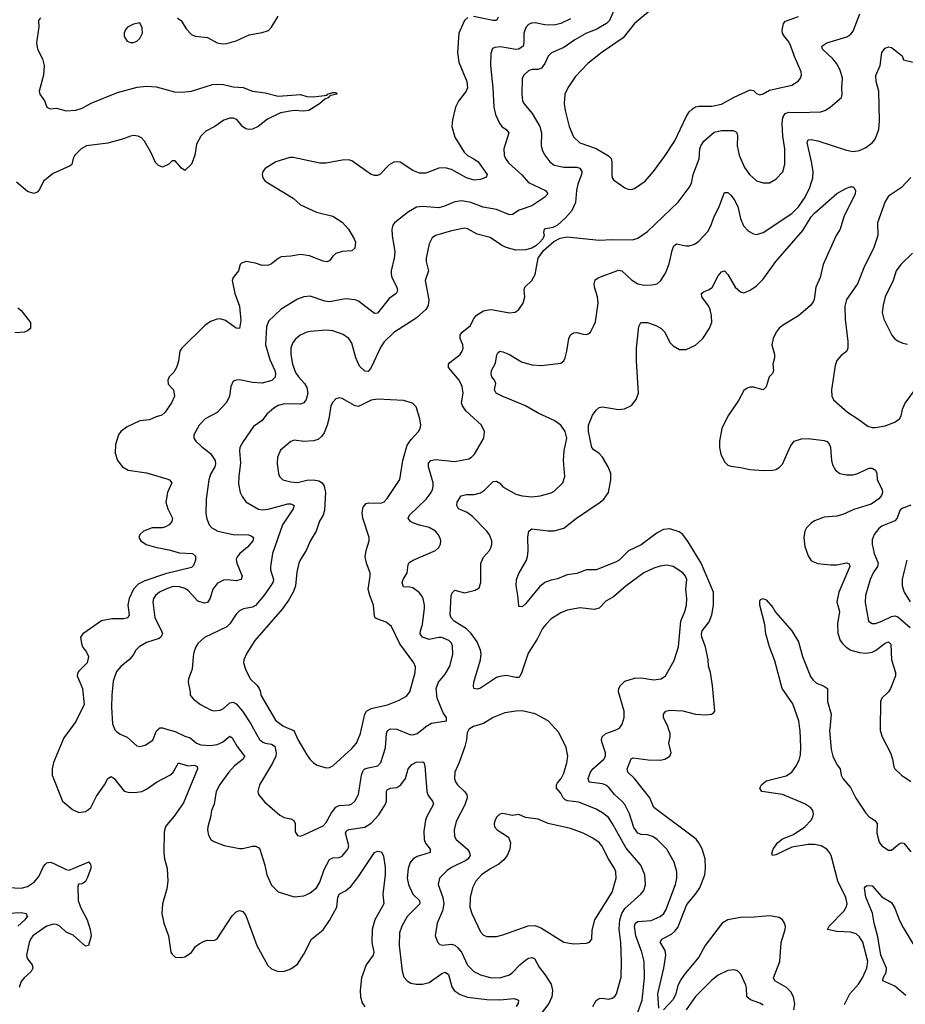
# Model space of a CAD drawing. Header units: inches. Extents: x 1682530 to 1839546, y 640742 to 791647.
# Tile 704 of 923: x 1819841 to 1825356, y 688284 to 694414. Entities that reach past the tile are written whole.
import ezdxf

# ---------------------------------------------------------------- set-up
doc = ezdxf.new("R2010")
doc.units = ezdxf.units.IN
doc.header["$MEASUREMENT"] = 0
for name, color, linetype in [('B8618', 7, 'Continuous'), ('B8619', 7, 'Continuous'), ('B8628', 7, 'Continuous'), ('B8629', 7, 'Continuous')]:
    doc.layers.add(name, color=color, linetype=linetype)

msp = doc.modelspace()

# ---------------------------------------------------------------- linework, layer by layer
at = {"layer": 'B8618', "color": 5}
for points, elevation in [([(1819506.6, 690000), (1819493.6, 689930), (1819457.7, 689822.3), (1819452.4, 689750), (1819430, 689700.5), (1819422.3, 689670), (1819415, 689570), (1819417.4, 689530), (1819443.6, 689410), (1819445.5, 689350), (1819451.7, 689330), (1819507, 689250), (1819593.4, 689170), (1819636.4, 689090), (1819686, 689050), (1819740, 689020), (1819771.1, 689011.1), (1819850, 689007.2), (1819890, 689017.5), (1819933.2, 689046.8), (1819960, 689080), (1819990, 689143), (1820000, 689154.5)], 480), ([(1819770, 688851.9), (1819850, 688855.3), (1819882, 688850), (1819887, 688830), (1819873.8, 688810), (1819828.5, 688771.5)], 460), ([(1820000, 688764.1), (1819922.3, 688710), (1819908, 688690), (1819900.8, 688670), (1819883.5, 688590), (1819888.6, 688570), (1819919.4, 688530), (1819922.3, 688510), (1819911.8, 688488.2), (1819869.4, 688450), (1819850, 688425.4), (1819837, 688390)], 480)]:
    msp.add_lwpolyline(points, dxfattribs=dict(at, elevation=elevation))
at = {"layer": 'B8619', "color": 5, "elevation": 480}
for points in [[(1819970, 694425.2), (1819957.3, 694410), (1819959.6, 694370), (1819945, 694270), (1819951.1, 694230), (1819983.5, 694170), (1819993.1, 694130), (1819989.4, 694070), (1819961.5, 693970), (1819967, 693950), (1819996.2, 693910), (1820000, 693899.1)], [(1820000, 693417.5), (1819990.3, 693410), (1819963.4, 693356.6), (1819950, 693339.7), (1819930, 693332.6), (1819890, 693345.1), (1819822.2, 693402.2)], [(1819830, 692620.5), (1819850, 692604.9), (1819908, 692530), (1819907.9, 692492.1), (1819890, 692477), (1819871.3, 692470), (1819810, 692464.1)]]:
    msp.add_lwpolyline(points, dxfattribs=at)
at = {"layer": 'B8628', "color": 5}
for points, elevation in [([(1820156.5, 690000), (1820115.8, 689944.2), (1820051.6, 689790), (1820042.3, 689750), (1820043.7, 689710), (1820108.2, 689550), (1820170, 689498), (1820210, 689479.3), (1820250, 689485.7), (1820270, 689496.4), (1820283.6, 689510), (1820319.5, 689580.5), (1820368.8, 689650), (1820389.8, 689690), (1820410, 689702.3), (1820430, 689690.3), (1820491.1, 689611.1), (1820522.2, 689602.2), (1820570, 689604.3), (1820600.9, 689610), (1820630, 689622.9), (1820693.3, 689666.7), (1820776.9, 689710), (1820794.3, 689725.7), (1820830, 689787), (1820888.3, 689768.3), (1820930, 689772.3), (1820945.7, 689765.7), (1820949, 689750), (1820860.9, 689539.1), (1820803.7, 689456.3), (1820757.3, 689402.7), (1820749.2, 689390), (1820741.2, 689358.8), (1820738.2, 689230), (1820743.2, 689190), (1820758.6, 689130), (1820763.5, 689050), (1820757.1, 689002.9), (1820730.5, 688910), (1820726, 688850), (1820737.6, 688790), (1820768.2, 688710), (1820783, 688610), (1820790, 688596), (1820810, 688578.8), (1820850, 688576.3), (1820870, 688580.7), (1820910, 688607.3), (1820936.6, 688643.4), (1820958.3, 688661.7), (1820990, 688678), (1821010, 688683), (1821050, 688682.4), (1821070, 688693), (1821164.1, 688835.9), (1821190, 688859.5), (1821210, 688867.4), (1821230, 688861.7), (1821250, 688837.1), (1821318, 688650), (1821385.5, 688525.5), (1821410, 688504.9), (1821450, 688488), (1821490, 688490.5), (1821530, 688504.4), (1821570, 688533.4), (1821610, 688596.3), (1821659.1, 688690), (1821730, 688748.9), (1821770, 688806.7), (1821815.9, 688890), (1821822.9, 688950), (1821830.7, 688969.3), (1821870, 688990.2), (1821902, 689018), (1821945.9, 689074.1), (1822050, 689228.5), (1822070, 689237.6), (1822093.4, 689233.4), (1822106.3, 689206.3), (1822116.8, 689136.8), (1822116.8, 689090), (1822103.2, 688970), (1822108.9, 688910), (1822053.4, 688810), (1822035, 688750), (1822033.2, 688670), (1822045.6, 688610), (1822041.8, 688590), (1821997.6, 688530), (1821970.2, 688450), (1821961.2, 688370), (1821963.6, 688330), (1821973.6, 688293.6), (1821990, 688268.4)], 520), ([(1820431.2, 690000), (1820433.7, 689993.7), (1820443.1, 689983.1), (1820466.6, 689966.6), (1820510, 689948.5), (1820570, 689894.4), (1820590, 689888.9), (1820622.2, 689897.8), (1820670, 689928.2), (1820693, 689987), (1820707.9, 690000)], 540), ([(1820749.9, 690000), (1820810, 689983), (1820870, 689952.9), (1820903, 689943), (1820941.7, 689910), (1820970, 689900.5), (1821030, 689896.6), (1821070, 689901), (1821103.7, 689916.3), (1821150, 689953.1), (1821163.4, 689943.4), (1821195.3, 689890), (1821240.2, 689830), (1821232.4, 689810), (1821179.1, 689770), (1821143.9, 689730), (1821087.4, 689652.6), (1821063.6, 689610), (1821052.6, 689530), (1821036.1, 689490), (1821030.2, 689449.8), (1821011.8, 689390), (1821010.4, 689370), (1821016.4, 689336.4), (1821030.4, 689310.4), (1821050, 689297.3), (1821113.8, 689273.8), (1821210, 689254.4), (1821230, 689254), (1821290, 689268.9), (1821310, 689268.7), (1821330, 689259.3), (1821337, 689250), (1821367, 689150), (1821379.5, 689090), (1821410, 689025.5), (1821450, 688984.4), (1821550, 688954), (1821610, 688960.3), (1821630, 688967.2), (1821650, 688977.4), (1821688.2, 689010), (1821710, 689043.8), (1821736.2, 689123.8), (1821770, 689184.9), (1821790, 689196.5), (1821830, 689197.6), (1821850, 689206.7), (1821883.5, 689250), (1821891.1, 689270), (1821869, 689350), (1821875.8, 689364.2), (1821890, 689372.9), (1821990, 689388), (1822030, 689412.5), (1822077, 689463), (1822119.1, 689530), (1822125.4, 689550), (1822126, 689610), (1822130, 689619.3), (1822150, 689629.1), (1822190, 689633.8), (1822214, 689650), (1822243.5, 689690), (1822260.4, 689750), (1822282.2, 689777.8), (1822310, 689792.6), (1822350, 689794.9), (1822358, 689790), (1822363.6, 689770), (1822377, 689610), (1822385, 689585), (1822411.7, 689550), (1822418, 689530), (1822374.5, 689450), (1822367.3, 689430), (1822357.3, 689362.7), (1822358.8, 689310), (1822367.7, 689287.7), (1822396.9, 689250), (1822398, 689230), (1822316.4, 689203.6), (1822291.5, 689190), (1822272.5, 689167.5), (1822259.4, 689130), (1822254.5, 689070), (1822261.2, 689030), (1822289.2, 688970), (1822330.2, 688930), (1822333.6, 688910), (1822254.3, 688830), (1822219.7, 688770), (1822206.2, 688730), (1822204.5, 688650), (1822222.6, 688490), (1822232.9, 688452.9), (1822253, 688430), (1822276.9, 688416.9), (1822310, 688410.2), (1822350, 688410.2), (1822390, 688420.2), (1822470, 688476.5), (1822490, 688483.9), (1822511.8, 688470), (1822532.8, 688392.8), (1822546.2, 688370), (1822584.4, 688344.4), (1822630, 688328.5), (1822750, 688313.8), (1822830, 688312.3), (1822919.8, 688319.8), (1822946, 688310), (1822944.6, 688290), (1822932.8, 688270)], 540), ([(1821296.4, 690000), (1821333.9, 689933.9), (1821355.6, 689915.6), (1821370, 689909.4), (1821410, 689904.8), (1821430.6, 689890.6), (1821438.7, 689850), (1821435.5, 689830), (1821414.2, 689785.8), (1821333.4, 689650), (1821324.4, 689610), (1821328.2, 689590), (1821365.1, 689545.1), (1821461.6, 689461.6), (1821487, 689447), (1821530, 689438.3), (1821548.9, 689428.9), (1821557.4, 689410), (1821557.4, 689357.4), (1821570, 689335.5), (1821590, 689332), (1821610, 689338.9), (1821730, 689394.7), (1821750, 689415.3), (1821782.8, 689477.2), (1821810, 689510.9), (1821830, 689521.3), (1821894.4, 689525.6), (1821910, 689531.7), (1821928.3, 689550), (1821949.8, 689590), (1821968.7, 689710), (1821980.8, 689739.2), (1821989.9, 689750.1), (1822010, 689757.2), (1822070.6, 689769.4), (1822089.8, 689790.2), (1822118.3, 689881.7), (1822125, 689970), (1822131.2, 689990), (1822150, 689999.4), (1822190, 689996.8), (1822270, 689963.7), (1822290, 689961.3), (1822316.4, 689970), (1822352.9, 690000)], 560), ([(1821521.3, 690000), (1821548.2, 689988.2), (1821573.5, 689933.5), (1821630, 689837.3), (1821649, 689809), (1821670, 689788), (1821693.8, 689773.8), (1821750, 689757.1), (1821770, 689759.3), (1821790, 689768.2), (1821910, 689877.4), (1821937.7, 689910), (1821963.8, 689970), (1821970.3, 690000)], 580), ([(1822641.1, 690000), (1822640.4, 689999.6), (1822626.4, 689973.6), (1822623.7, 689930), (1822613.7, 689890), (1822577.6, 689790), (1822550.2, 689730), (1822548, 689690), (1822554, 689670), (1822567.6, 689650), (1822611.6, 689610), (1822624.7, 689590), (1822627.5, 689570), (1822613.8, 689526.2), (1822558, 689422), (1822546.2, 689370), (1822548, 689330), (1822558.3, 689310), (1822629.3, 689250), (1822642.6, 689230), (1822646.2, 689210), (1822634.4, 689190), (1822620, 689180), (1822530, 689136.8), (1822502, 689118), (1822455.8, 689070), (1822447.3, 689030), (1822475, 688950), (1822481.9, 688910), (1822473.6, 688866.4), (1822440.2, 688790), (1822428.9, 688710), (1822443.7, 688670), (1822457.3, 688657.3), (1822471.6, 688651.6), (1822530, 688658.3), (1822550, 688651.6), (1822570, 688636.3), (1822591.7, 688610), (1822630, 688529), (1822668.7, 688488.7), (1822710, 688466.9), (1822769.7, 688450.3), (1822830, 688449.2), (1822890, 688468.3), (1822910, 688482), (1822954.6, 688530), (1822990, 688559.8), (1823010, 688571.7), (1823030, 688576), (1823046, 688570), (1823075, 688515), (1823110.7, 688470.7), (1823150.2, 688410), (1823158.5, 688370), (1823154.7, 688330), (1823136.5, 688290), (1823081.3, 688218.7)], 560), ([(1823409.8, 688270), (1823430, 688307.4), (1823450, 688321.1), (1823470, 688323.5), (1823510, 688317.3), (1823530, 688321.7), (1823546.4, 688333.6), (1823557.4, 688350), (1823586.6, 688453.4), (1823589, 688550), (1823584.2, 688670), (1823572.9, 688752.9), (1823578.9, 688810), (1823591.3, 688848.7), (1823610, 688880.7), (1823708.3, 688970), (1823727.1, 688992.9), (1823738.7, 689030), (1823733.1, 689090), (1823708.9, 689150), (1823617.2, 689257.2), (1823530, 689412.4), (1823506.5, 689446.5), (1823470, 689476.8), (1823430, 689500.3), (1823322.9, 689542.9), (1823251.6, 689551.6), (1823237.6, 689557.6), (1823224.1, 689570), (1823210, 689599.6), (1823184.4, 689630), (1823183.9, 689650), (1823190, 689663), (1823212.6, 689690), (1823230, 689722.8), (1823248.1, 689788.1), (1823253.5, 689830), (1823243.3, 689883.3), (1823197.5, 689977.5), (1823177.4, 690000)], 560), ([(1823690, 688236), (1823717.9, 688310), (1823731.1, 688450), (1823729.9, 688549.9), (1823714.5, 688610), (1823678.2, 688710), (1823668.4, 688771.6), (1823675, 688790), (1823690, 688800.1), (1823773, 688807), (1823829.9, 688830.1), (1823851.2, 688848.8), (1823863.4, 688870), (1823925.3, 689030), (1823933, 689070), (1823932.9, 689110), (1823917.3, 689170), (1823870.8, 689250.8), (1823809.9, 689309.9), (1823781.7, 689330), (1823750, 689340.5), (1823710, 689342), (1823689.8, 689350), (1823665.2, 689385.2), (1823638.6, 689470), (1823608.1, 689528.1), (1823589.8, 689550), (1823543.9, 689590), (1823512.2, 689632.2), (1823490, 689649.1), (1823470, 689656.9), (1823387.1, 689667.1), (1823379.8, 689690), (1823395.6, 689730), (1823410, 689750.2), (1823478.7, 689810), (1823488.8, 689830), (1823488, 689850), (1823467.4, 689912.6), (1823464.5, 689930), (1823468.5, 689950), (1823491.2, 689970), (1823549.8, 689990.2), (1823567.5, 690000)], 540), ([(1823820.2, 688260.2), (1823814, 688350), (1823852.5, 688510), (1823863.4, 688590), (1823859.4, 688619.4), (1823829.1, 688670.9), (1823839.7, 688690), (1823899.8, 688720.2), (1823921.3, 688738.7), (1823938.4, 688761.6), (1823995.2, 688904.8), (1824049.1, 688970), (1824075.2, 689010), (1824108.2, 689090), (1824111.7, 689131.7), (1824108.7, 689190), (1824090, 689252), (1824070.9, 689290), (1824053.3, 689313.3), (1823789.8, 689509.8), (1823764.4, 689570), (1823668.6, 689690), (1823628.4, 689730), (1823623.1, 689750), (1823647.8, 689812.2), (1823661.4, 689818.6), (1823754.2, 689805.8), (1823830, 689803.5), (1823858, 689810), (1823889.6, 689830), (1823896.9, 689850), (1823883.8, 689910), (1823892, 689950), (1823890.8, 689970), (1823881.9, 690000)], 520), ([(1824976, 688284), (1825010.4, 688350), (1825064.4, 688410), (1825090, 688448.7), (1825117, 688510), (1825121.7, 688550), (1825091.2, 688671.2), (1825070, 688705.3), (1825050, 688722.2), (1825014, 688734), (1824930, 688737.1), (1824871.6, 688750), (1824880.8, 688770), (1824974.2, 688865.8), (1824988.3, 688890), (1824993.6, 688910), (1824985.2, 688950), (1824935.6, 689050), (1824893.2, 689210), (1824883.8, 689230), (1824866.9, 689250), (1824831, 689271), (1824790, 689278.3), (1824750, 689279.2), (1824650, 689261.9), (1824550, 689215.1), (1824529.3, 689210), (1824525.4, 689225.4), (1824532, 689250), (1824560.6, 689290), (1824590, 689313.8), (1824658.6, 689341.4), (1824730.6, 689389.4), (1824769.9, 689430), (1824780.5, 689450), (1824783.4, 689470), (1824779.2, 689490), (1824767.5, 689507.5), (1824730, 689533.5), (1824590, 689591.3), (1824462.7, 689610), (1824449.4, 689630), (1824459.3, 689650), (1824490, 689676.4), (1824613.1, 689706.9), (1824649.5, 689730), (1824674.6, 689765.4), (1824694.9, 689805.1), (1824702.3, 689837.7), (1824705.3, 689885.3), (1824699.9, 689990), (1824698.5, 690000)], 480), ([(1824884.6, 690000), (1824883.6, 689990), (1824894.5, 689870), (1824905.1, 689830), (1824930, 689778.2), (1824950.2, 689750), (1824955.3, 689710), (1824967.1, 689690), (1825015, 689635), (1825048.2, 689568.2), (1825110, 689473.4), (1825131.1, 689451.1), (1825163.6, 689430), (1825180.2, 689410), (1825178.2, 689350), (1825193.4, 689293.4), (1825208.7, 689270), (1825250, 689243.7), (1825270, 689243.7), (1825317.2, 689282.8), (1825330, 689289.2), (1825346.7, 689286.7), (1825390, 689234.6)], 480), ([(1825198.8, 690000), (1825198.6, 689990), (1825211.3, 689950), (1825263.7, 689850), (1825276.5, 689810), (1825283.6, 689763.6), (1825290.3, 689750), (1825331.7, 689710), (1825390, 689671.9)], 520), ([(1820000, 689154.5), (1820010, 689166), (1820030, 689168.7), (1820050, 689163.1), (1820130, 689124.6), (1820150, 689119.5), (1820266.6, 689170), (1820270, 689171), (1820279.8, 689159.8), (1820284.4, 689150), (1820284.5, 689130), (1820262.2, 689070), (1820250, 689048.3), (1820230, 689035.1), (1820207.8, 689032.2), (1820203.2, 689016.8), (1820205.3, 688930), (1820220.4, 688890), (1820261.5, 688810), (1820280.8, 688750), (1820285.3, 688710), (1820270.3, 688649.7), (1820250, 688646.6), (1820174.2, 688714.2), (1820130, 688732.5), (1820091.2, 688771.2), (1820070, 688781.9), (1820050, 688783.6), (1820010, 688771.1), (1820000, 688764.1)], 480), ([(1825358.7, 688338.7), (1825290, 688397.1), (1825215.1, 688430), (1825218.7, 688450), (1825237.3, 688482.7), (1825238.8, 688510), (1825203.1, 688590), (1825185.1, 688705.1), (1825161.2, 688790), (1825151.9, 688851.9), (1825109.6, 688950.4), (1825102, 689010), (1825104.7, 689015.3), (1825115.3, 689024.7), (1825150, 689021), (1825210, 688952.7), (1825270, 688918.8), (1825290, 688882.8), (1825318, 688810), (1825342.4, 688762.4), (1825459.4, 688570)], 460), ([(1824661.4, 688250), (1824667.1, 688287.1), (1824659.7, 688330), (1824643, 688363), (1824615.6, 688390), (1824543.1, 688430), (1824535.3, 688450), (1824574.5, 688550), (1824582.9, 688670), (1824607.6, 688750), (1824609.7, 688769.7), (1824604.2, 688790), (1824591.6, 688810), (1824570, 688825.6), (1824510, 688835.1), (1824413.7, 688826.3), (1824330, 688825.7), (1824250, 688809.8), (1824215.5, 688790), (1824109.1, 688650), (1824070, 688576.9), (1823983.9, 688476.1), (1823960.1, 688439.9), (1823938.7, 688401.3), (1823925.9, 688350), (1823910, 688315.3), (1823850, 688249.7)], 520), ([(1824470, 688278.3), (1824450, 688292), (1824391.5, 688311.5), (1824368.2, 688330), (1824367.1, 688387.1), (1824362.5, 688402.5), (1824331.3, 688471.3), (1824310, 688492.7), (1824290, 688498), (1824250, 688494.5), (1824190, 688466), (1824150, 688435.1), (1824050, 688332.8), (1823990, 688249.6)], 540)]:
    msp.add_lwpolyline(points, dxfattribs=dict(at, elevation=elevation))
at = {"layer": 'B8628', "color": 5, "elevation": 580}
msp.add_lwpolyline([(1822850, 689473), (1822830, 689467.6), (1822810.3, 689449.7), (1822801.1, 689430), (1822795.3, 689410), (1822798.4, 689390), (1822813.4, 689370), (1822884.8, 689324.8), (1822896.9, 689290), (1822894, 689250), (1822877.4, 689210), (1822856.4, 689183.6), (1822823.7, 689156.3), (1822773.7, 689130), (1822716.9, 689090), (1822681.3, 689050), (1822659.6, 689010), (1822645.8, 688950), (1822644.4, 688890), (1822655.6, 688850), (1822710, 688736.5), (1822730, 688715.8), (1822750, 688707.2), (1822810, 688706.9), (1822850, 688716.9), (1823006.3, 688773.7), (1823050, 688775.6), (1823090, 688759.1), (1823230, 688670.3), (1823290, 688660.3), (1823370, 688664), (1823389.3, 688670.7), (1823404, 688690), (1823406.2, 688746.2), (1823421.6, 688810), (1823530, 688981.5), (1823555.2, 689070), (1823552.9, 689110), (1823544.8, 689130), (1823507.1, 689190), (1823466.2, 689270), (1823450, 689290.8), (1823410, 689317.8), (1823349.1, 689349.1), (1823270, 689378.8), (1823130.9, 689410.9), (1823070, 689437.7), (1822990, 689447.3), (1822950, 689465.2), (1822910, 689459.3)], close=True, dxfattribs=at)
at = {"layer": 'B8629', "color": 5}
for points, elevation in [([(1823554.7, 694505.3), (1823514.3, 694410), (1823494.7, 694390), (1823430, 694354), (1823370, 694330.7), (1823297.8, 694290), (1823230, 694242), (1823152.9, 694207.1), (1823131.8, 694188.2), (1823110, 694141.1), (1823090, 694113.3), (1823070, 694105.3), (1823030, 694105.1), (1823010, 694096.3), (1822980.4, 694070), (1822970.3, 694050), (1822966.9, 693950), (1822971.5, 693910), (1822981.7, 693890), (1823032.6, 693830), (1823079.3, 693750), (1823091.1, 693710), (1823088.8, 693630), (1823097.3, 693597.3), (1823111.8, 693570), (1823142, 693530), (1823169.4, 693509.4), (1823230, 693495.5), (1823310, 693496.1), (1823329.4, 693489.4), (1823341.2, 693470), (1823339.3, 693450), (1823317.2, 693390), (1823308.8, 693351.2), (1823302.7, 693277.3), (1823277.2, 693222.8), (1823239.5, 693180.5), (1823190, 693136.2), (1823159.9, 693120.1), (1823106.8, 693110), (1823102.8, 693090), (1823106.8, 693070), (1823098.8, 693050), (1823080.7, 693030), (1823054.4, 693005.6), (1823030, 692991.8), (1822990, 692981.6), (1822930, 692980.5), (1822870, 692996.3), (1822842, 693010), (1822770, 693057.7), (1822690, 693079.7), (1822630, 693111.9), (1822610, 693116.5), (1822530, 693098.9), (1822431, 693070), (1822410, 693055.6), (1822390, 693019), (1822372.8, 692930), (1822371.5, 692910), (1822386.3, 692850), (1822366.7, 692790), (1822388.3, 692670), (1822384, 692636), (1822370.2, 692609.8), (1822310, 692555.6), (1822170, 692467.7), (1822110, 692407.8), (1822090, 692378.5), (1822030, 692249.6), (1822010, 692223.5), (1821990, 692225.6), (1821957.9, 692257.9), (1821933.6, 692310), (1821910, 692399.7), (1821890, 692429.7), (1821854.9, 692454.9), (1821790, 692477.4), (1821750, 692481.2), (1821650, 692474), (1821630, 692469.8), (1821588.5, 692450), (1821556.8, 692423.2), (1821540.3, 692399.7), (1821530.2, 692369.8), (1821528.7, 692330), (1821539.8, 692270), (1821557.8, 692217.8), (1821577.3, 692190), (1821615, 692150), (1821630, 692123.8), (1821635.9, 692090), (1821625, 692050), (1821610, 692028.4), (1821590, 692020.9), (1821490, 692022.4), (1821450, 692011.8), (1821424, 691996), (1821380.6, 691959.4), (1821350, 691919.7), (1821297.6, 691882.4), (1821232.1, 691787.9), (1821211.7, 691750), (1821208.9, 691730), (1821215.6, 691655.6), (1821205, 691570), (1821204.5, 691524.5), (1821214.3, 691470), (1821225.7, 691445.7), (1821250, 691413.7), (1821328, 691368), (1821350, 691362.3), (1821387.8, 691367.8), (1821510, 691399.5), (1821530, 691400.7), (1821550.3, 691390), (1821544.2, 691370), (1821476.8, 691270), (1821415.5, 691090), (1821402.8, 691010), (1821403.2, 690990), (1821422.2, 690930), (1821416.8, 690910), (1821366.3, 690833.7), (1821310, 690768.1), (1821290, 690757.5), (1821233.7, 690746.3), (1821210, 690734.2), (1821190, 690714.3), (1821150, 690653.5), (1821130, 690634.8), (1820991.5, 690568.5), (1820949.3, 690530.7), (1820937.3, 690510), (1820925.9, 690474.1), (1820920.2, 690450), (1820915.3, 690370), (1820891.8, 690310), (1820890.3, 690290), (1820902.4, 690230), (1820901.6, 690210), (1820923.4, 690183.4), (1820967.7, 690150), (1821030, 690117), (1821050, 690112), (1821090, 690115.3), (1821110, 690127), (1821150, 690162.2), (1821170, 690165.4), (1821190, 690155), (1821227.4, 690110), (1821279.3, 690030), (1821296.4, 690000)], 560), ([(1822631, 694429), (1822610, 694409.6), (1822576.1, 694330), (1822567.2, 694210), (1822575.9, 694150), (1822624.5, 694030), (1822629.2, 693990), (1822621.8, 693970), (1822573.2, 693906.8), (1822555, 693870), (1822535.3, 693790), (1822532.9, 693750), (1822550, 693682.6), (1822609.7, 693589.7), (1822630, 693568.3), (1822669.2, 693549.2), (1822694.9, 693530), (1822751.8, 693450), (1822746.6, 693433.4), (1822710, 693420.3), (1822670, 693415.3), (1822624, 693430), (1822530, 693481.3), (1822490, 693492.8), (1822450.2, 693489.8), (1822370, 693458.7), (1822330, 693458.4), (1822290, 693475), (1822210, 693527.1), (1822190, 693529.7), (1822170, 693527.1), (1822141.3, 693510), (1822083, 693450), (1822070, 693443.9), (1822050, 693444.1), (1822030, 693450.9), (1821910, 693535.8), (1821890, 693542.2), (1821850, 693540.8), (1821750, 693522), (1821710, 693521.5), (1821543, 693557), (1821523.9, 693556.1), (1821436.3, 693530), (1821370, 693487.8), (1821356, 693470), (1821350.3, 693450), (1821354.9, 693430), (1821370.3, 693410), (1821543.2, 693303.2), (1821590, 693262), (1821690, 693216.1), (1821790, 693191.4), (1821850, 693154.6), (1821888.9, 693110), (1821924.2, 693050), (1821931.6, 693030), (1821928.3, 692991.7), (1821910, 692975.1), (1821848.7, 692971.3), (1821810, 692959.5), (1821790, 692942.7), (1821770, 692913.2), (1821753, 692907), (1821730, 692911.5), (1821644.9, 692944.9), (1821590, 692952), (1821530, 692941.4), (1821470, 692937.2), (1821450, 692928.3), (1821410, 692895.4), (1821390, 692885.3), (1821350, 692884.7), (1821310, 692898.9), (1821250.5, 692909.5), (1821222.3, 692897.7), (1821214, 692890), (1821204, 692850), (1821170.4, 692810), (1821164.4, 692790), (1821181.5, 692710), (1821210.2, 692630), (1821218.2, 692541.8), (1821210, 692492.7), (1821190, 692493), (1821121.7, 692541.7), (1821090, 692553), (1821070, 692550.6), (1821030, 692535.7), (1820993.4, 692510), (1820850.7, 692370), (1820839.1, 692350), (1820830, 692288), (1820818, 692250), (1820799.9, 692220.1), (1820770.8, 692190), (1820764, 692170), (1820766.2, 692146.2), (1820799.1, 692110), (1820806, 692070), (1820787.2, 692030), (1820746.5, 691970), (1820727, 691953), (1820690, 691942.2), (1820650, 691922.7), (1820590, 691916.3), (1820510, 691879.8), (1820470.3, 691850), (1820456.3, 691830), (1820437.1, 691770), (1820435.9, 691715.9), (1820450.2, 691670.2), (1820480.5, 691630), (1820516, 691610), (1820630, 691592.4), (1820756.3, 691556.3), (1820773, 691550), (1820788.4, 691530), (1820762, 691470), (1820750.4, 691410), (1820763.1, 691370), (1820792.2, 691310), (1820788.5, 691290), (1820772.2, 691270), (1820750, 691256.8), (1820728.3, 691251.7), (1820666.8, 691250), (1820612.4, 691230), (1820588.9, 691210), (1820583.7, 691190), (1820594.4, 691170), (1820627.6, 691147.6), (1820686.8, 691130), (1820770, 691114), (1820835.3, 691095.3), (1820918, 691090), (1820935.1, 691075.1), (1820935.8, 691050), (1820923.4, 691016.6), (1820910, 691003.5), (1820750, 690963.6), (1820619.4, 690920.6), (1820579.1, 690900.9), (1820549.2, 690870), (1820522, 690810), (1820515.4, 690770), (1820522, 690710), (1820514, 690690), (1820490, 690683.5), (1820415.1, 690684.9), (1820350, 690670.9), (1820260.7, 690610), (1820234.8, 690590), (1820218.8, 690570), (1820224.9, 690530), (1820232.7, 690510), (1820257.5, 690477.5), (1820270.2, 690450), (1820260.2, 690410), (1820210, 690358.5), (1820203.5, 690350), (1820199.2, 690330), (1820231.8, 690250), (1820241.6, 690150), (1820190, 690046), (1820156.5, 690000)], 520), ([(1823270, 694419.9), (1823210, 694391.4), (1823170, 694380.3), (1823110, 694381.5), (1823050, 694394), (1823027.8, 694392.2), (1823010, 694384.4), (1822993.3, 694366.7), (1822979.7, 694330), (1822981.1, 694270), (1822976.2, 694250), (1822950, 694230.7), (1822930, 694228.6), (1822835.3, 694244.7), (1822798.7, 694241.3), (1822785.5, 694234.5), (1822775.3, 694204.7), (1822773, 694130), (1822787.7, 693990), (1822792.6, 693870), (1822803.6, 693823.6), (1822828.9, 693770), (1822843.6, 693750), (1822870.3, 693730), (1822886.3, 693710), (1822856.3, 693610), (1822857.8, 693570), (1822865.4, 693550), (1822883.9, 693523.9), (1822968.7, 693448.7), (1823010, 693400.3), (1823114.9, 693350), (1823128.8, 693330), (1823111.7, 693310), (1823030, 693255.5), (1822952, 693228), (1822910, 693201.6), (1822890, 693199.8), (1822810, 693233.6), (1822727.4, 693247.4), (1822650, 693276.3), (1822593.9, 693286.1), (1822550, 693280.9), (1822486.4, 693253.6), (1822450, 693243.7), (1822349, 693251), (1822312.3, 693247.7), (1822262, 693218), (1822175.5, 693150), (1822165.1, 693134.9), (1822158.9, 693110), (1822159.6, 693070), (1822176.5, 692970), (1822172.3, 692930), (1822153.6, 692850), (1822154.2, 692830), (1822159.3, 692810), (1822190.2, 692750), (1822194.2, 692725.8), (1822184.4, 692710), (1822141.7, 692678.3), (1822070, 692586.6), (1822050, 692586), (1821950, 692662.4), (1821929.8, 692669.8), (1821870, 692675.6), (1821770, 692657), (1821741.9, 692661.9), (1821650, 692693.8), (1821610, 692689.8), (1821570, 692674.5), (1821470, 692612.6), (1821390, 692536.9), (1821377.3, 692502.7), (1821371.8, 692390), (1821399.6, 692299.6), (1821429.4, 692230), (1821433.9, 692210), (1821431.7, 692188.3), (1821411, 692169), (1821350, 692152.5), (1821290, 692154.8), (1821210, 692172.4), (1821188.8, 692171.2), (1821170, 692163.7), (1821155.3, 692130), (1821147.8, 692070), (1821128.5, 692031.5), (1821071, 691969), (1820995.8, 691930), (1820958.7, 691890), (1820924.9, 691830), (1820924.9, 691810), (1820937.6, 691790), (1820974.4, 691754.4), (1821030, 691713.4), (1821057.4, 691670), (1821060.6, 691650), (1821055.8, 691630), (1821030, 691584.7), (1821018.7, 691550), (1821001.7, 691430), (1820999.1, 691339.1), (1821006.1, 691306.1), (1821020.8, 691270), (1821036.5, 691250), (1821074, 691230), (1821170, 691210.2), (1821266.4, 691206.4), (1821281.8, 691201.8), (1821296, 691190), (1821292.3, 691170), (1821259.7, 691130), (1821211.4, 691090), (1821195.8, 691070), (1821190, 691052.7), (1821192.9, 691030), (1821225.8, 690950), (1821220.4, 690930), (1821190, 690920.3), (1821132.6, 690927.4), (1821110, 690925.1), (1821072.8, 690907.2), (1821043.8, 690870), (1821027.7, 690812.3), (1821010, 690785.1), (1820990, 690782.7), (1820950, 690794), (1820890, 690860.7), (1820870, 690872.7), (1820830, 690885), (1820790, 690882.7), (1820751.7, 690870), (1820711.3, 690850), (1820686, 690830), (1820673.4, 690810), (1820670.2, 690790), (1820682.1, 690690), (1820724.4, 690610), (1820729.3, 690590), (1820720.8, 690570), (1820710, 690560.8), (1820630, 690536.8), (1820584.9, 690510), (1820564.9, 690490), (1820550, 690462), (1820526.5, 690433.5), (1820470, 690386.6), (1820444, 690356), (1820423.4, 690296.6), (1820415.5, 690210), (1820413.7, 690133.7), (1820419.5, 690030), (1820431.2, 690000)], 540), ([(1820824.2, 694424.2), (1820846, 694410), (1820877.2, 694357.2), (1820910, 694323.1), (1820932.9, 694312.9), (1821010, 694304.2), (1821070.3, 694270.3), (1821104.7, 694264.7), (1821130, 694266), (1821190, 694282.9), (1821270, 694319.4), (1821350, 694333.7), (1821390, 694348), (1821410, 694368.5), (1821450, 694437.1)], 520), ([(1822352.9, 690000), (1822370, 690014), (1822405.6, 690034.4), (1822499, 690050), (1822499.3, 690070), (1822478.4, 690098.4), (1822440.3, 690190), (1822433.8, 690250), (1822448.6, 690290), (1822490, 690338.9), (1822518.5, 690390), (1822537.7, 690462.3), (1822536.2, 690516.2), (1822530, 690532.2), (1822512.2, 690550), (1822470, 690568.2), (1822450, 690568.3), (1822390, 690555.4), (1822349.8, 690570), (1822334.8, 690590), (1822335.9, 690610), (1822348.2, 690650), (1822362.4, 690750), (1822362.4, 690770), (1822353.1, 690810), (1822343.5, 690830), (1822327.8, 690847.8), (1822290, 690877.2), (1822270, 690882.4), (1822230, 690883.6), (1822223.1, 690910), (1822229.8, 690930), (1822254.1, 690970), (1822259.5, 691020.5), (1822265.7, 691034.3), (1822290.7, 691049.3), (1822431, 691109), (1822451.2, 691128.8), (1822460.7, 691150), (1822462.9, 691170), (1822457.6, 691190), (1822447.6, 691210), (1822429.6, 691230), (1822390, 691252.7), (1822330, 691266.6), (1822290, 691281.2), (1822274.7, 691290), (1822259.7, 691310), (1822267.4, 691330), (1822372.4, 691430), (1822402.5, 691470), (1822411.7, 691490), (1822416.5, 691510), (1822415, 691530), (1822385.7, 691630), (1822386.6, 691653.4), (1822402, 691670), (1822430, 691676.3), (1822550, 691664.4), (1822638.7, 691681.3), (1822654.5, 691690), (1822673.6, 691710), (1822731.5, 691810), (1822735.1, 691850), (1822717.6, 691890), (1822618.8, 691978.8), (1822597.8, 692010), (1822592.8, 692030), (1822602, 692090), (1822596.4, 692130), (1822576.8, 692170), (1822511.9, 692250), (1822512.1, 692270), (1822520.2, 692279.8), (1822583.1, 692330), (1822596.8, 692350), (1822603.1, 692370), (1822600.8, 692390), (1822583.9, 692430), (1822583.9, 692450), (1822593.2, 692466.8), (1822647.6, 692510), (1822666, 692550), (1822684.5, 692575.5), (1822730, 692602.6), (1822770, 692610.3), (1822790, 692608.9), (1822891.6, 692588.4), (1822925.6, 692594.4), (1822949.7, 692610.3), (1822977, 692650), (1822986, 692690), (1822982, 692730), (1822986, 692750), (1823030, 692790.8), (1823051.5, 692828.5), (1823069.7, 692930.3), (1823103.1, 692976.9), (1823166.2, 693033.8), (1823206.3, 693053.7), (1823250, 693063.1), (1823450, 693041.5), (1823530, 693046), (1823656.3, 693043.7), (1823690, 693053.7), (1823750, 693095.8), (1823941.2, 693278.8), (1824010.7, 693369.3), (1824023.5, 693396.5), (1824034.2, 693450), (1824072.8, 693547.2), (1824076.5, 693610), (1824082.2, 693630), (1824101.1, 693658.9), (1824164.9, 693715.1), (1824210, 693724.3), (1824284.4, 693724.4), (1824298.3, 693718.3), (1824305.7, 693710), (1824310, 693691.3), (1824308.4, 693630), (1824320.7, 693570), (1824354.1, 693494.1), (1824384.9, 693450), (1824430, 693411.7), (1824470, 693399.5), (1824510, 693399.5), (1824550, 693421.1), (1824592.2, 693467.8), (1824605.5, 693514.5), (1824606.3, 693610), (1824592.6, 693690), (1824588.5, 693768.5), (1824593.7, 693806.3), (1824607, 693830), (1824630, 693839.2), (1824690, 693835.9), (1824830, 693841.2), (1824854.5, 693850), (1824887.6, 693870), (1824958, 693930), (1824962, 693950), (1824959.3, 693990), (1824963.5, 694050), (1824950, 694099.5), (1824930, 694140.5), (1824905.1, 694170), (1824840.4, 694230), (1824835.1, 694250), (1824867, 694270), (1824991.3, 694308.7), (1825015.6, 694324.4), (1825030, 694342.4), (1825073.3, 694450)], 560), ([(1822819.7, 694430), (1822810.4, 694410), (1822790, 694408.4), (1822666.7, 694433.3)], 520), ([(1823763.9, 694470), (1823669.1, 694390), (1823598, 694302), (1823467.7, 694212.3), (1823379.2, 694140.8), (1823300.5, 694059.5), (1823254, 693990), (1823236.5, 693950), (1823231.4, 693890), (1823237.6, 693850), (1823263, 693750), (1823290, 693685.7), (1823328.5, 693648.5), (1823430, 693611.6), (1823507.1, 693567.1), (1823523.6, 693550), (1823529.2, 693530), (1823527.9, 693447.9), (1823530.4, 693430), (1823538, 693418), (1823610, 693367.7), (1823630, 693359.1), (1823650, 693358), (1823670, 693363.8), (1823735.6, 693410), (1823788, 693470), (1823856.8, 693563.2), (1823919.9, 693660.1), (1823990, 693810.2), (1824010, 693840.9), (1824030, 693860.4), (1824050, 693872.1), (1824070, 693875.8), (1824150, 693876.8), (1824211.7, 693888.3), (1824290, 693932.1), (1824390, 693977.4), (1824410, 693974), (1824430, 693955.5), (1824450, 693947), (1824470, 693952.7), (1824510, 693975.3), (1824650, 694007.6), (1824688.5, 694031.5), (1824702.4, 694050), (1824709.7, 694070), (1824708, 694090), (1824664.7, 694184.7), (1824642.9, 694250), (1824630, 694275.8), (1824602.8, 694310), (1824591.9, 694330), (1824587.9, 694350), (1824596.4, 694390), (1824610, 694406.3), (1824690, 694433.4)], 580), ([(1823567.5, 690000), (1823575.5, 690004.5), (1823591.8, 690028.2), (1823599.7, 690050), (1823605.7, 690070), (1823605.3, 690110), (1823568.9, 690230), (1823571.9, 690250), (1823581.5, 690270), (1823610, 690296.9), (1823670, 690315.6), (1823710, 690316.9), (1823790, 690305), (1823836, 690310), (1823863, 690330), (1823915.5, 690424.5), (1823942.4, 690510), (1823957.1, 690670), (1823982.8, 690730), (1823993.6, 690770), (1823995.3, 690810), (1823989.8, 690870), (1823994.3, 690930), (1823987.7, 690950), (1823970, 690970.8), (1823910, 691010.9), (1823870, 691019.1), (1823830, 691012.2), (1823790, 690999.2), (1823727.2, 690970), (1823617.3, 690890), (1823538.1, 690821.9), (1823490, 690793.5), (1823450, 690749.7), (1823417.5, 690742.5), (1823330, 690753.1), (1823250, 690738.2), (1823210, 690722.4), (1823150, 690684.2), (1823116.2, 690650), (1823096.8, 690623.2), (1823062.3, 690557.7), (1823006.3, 690470), (1822968.4, 690351.6), (1822955.6, 690324.4), (1822950, 690319.6), (1822930, 690319.1), (1822870, 690331.1), (1822830, 690325.7), (1822810, 690318.5), (1822710, 690253.3), (1822690, 690246), (1822669.7, 690249.7), (1822666, 690266), (1822668.7, 690290), (1822710.7, 690430), (1822713.8, 690466.2), (1822709.8, 690490), (1822690, 690540.4), (1822652.3, 690592.3), (1822622.2, 690622.2), (1822545.7, 690670), (1822527.4, 690690), (1822520.9, 690710), (1822527.3, 690830), (1822533.9, 690846.1), (1822550, 690862), (1822610, 690846.3), (1822678.2, 690861.8), (1822702, 690878), (1822712, 690910), (1822711.7, 691030), (1822730, 691068.7), (1822765.4, 691110), (1822776.9, 691130), (1822781.7, 691150), (1822780.4, 691170), (1822767.2, 691207.2), (1822750.7, 691230.7), (1822660.8, 691320.8), (1822626.8, 691346.8), (1822574, 691370), (1822562.4, 691390), (1822565.1, 691410), (1822589.8, 691450.2), (1822622.6, 691457.4), (1822670, 691459), (1822710, 691469.2), (1822734.6, 691485.4), (1822790, 691539.5), (1822810, 691542), (1822830, 691528.5), (1822850, 691506.3), (1822930, 691459.7), (1822969.7, 691450.3), (1823030, 691444), (1823082, 691450), (1823150, 691468.2), (1823170, 691479.1), (1823222.7, 691530), (1823235.1, 691570), (1823226.9, 691670), (1823231.9, 691730), (1823247.7, 691810), (1823238.2, 691850), (1823209.9, 691889.9), (1823170, 691919), (1823070, 691964.5), (1822990, 692009.8), (1822845.6, 692070), (1822808, 692090), (1822796.9, 692110), (1822805.6, 692150), (1822797, 692170), (1822781.3, 692190), (1822775.8, 692210), (1822779.7, 692230), (1822803.1, 692276.9), (1822812.4, 692327.6), (1822818.9, 692341.1), (1822829.8, 692350.2), (1822850, 692346.9), (1822890, 692329.2), (1822965, 692285), (1823030, 692265.6), (1823090, 692260.7), (1823210, 692275.5), (1823229.6, 692290.4), (1823236.9, 692310), (1823248.2, 692350), (1823260.5, 692430), (1823270, 692453), (1823290, 692464.9), (1823310, 692467), (1823350, 692457.1), (1823370, 692455.5), (1823380.7, 692459.3), (1823396, 692470), (1823417, 692510), (1823425.8, 692534.2), (1823442.2, 692650), (1823439.1, 692690), (1823419.2, 692750), (1823417.2, 692770), (1823425, 692795), (1823446.6, 692810), (1823570, 692855.5), (1823590.8, 692850.8), (1823650, 692794), (1823690, 692770.2), (1823730, 692760.9), (1823776.6, 692763.4), (1823810, 692770.5), (1823834, 692790), (1823862.7, 692837.3), (1823885.2, 692894.8), (1823903, 692977), (1823914.2, 693005.8), (1823930, 693018), (1823990, 693005.8), (1824010, 693006.5), (1824043, 693017), (1824070, 693034.6), (1824125, 693095), (1824145, 693130), (1824166.2, 693190), (1824194.4, 693245.6), (1824230, 693339.1), (1824250, 693338.4), (1824270, 693321.1), (1824290, 693294.6), (1824311.8, 693251.8), (1824330, 693177.3), (1824348.9, 693130), (1824378.5, 693098.5), (1824410, 693081.3), (1824430, 693077.6), (1824470, 693088.8), (1824650, 693206.9), (1824690, 693250.3), (1824731.6, 693310), (1824760.7, 693370), (1824780.2, 693430), (1824781.4, 693470), (1824772.2, 693530), (1824744.1, 693650), (1824750, 693665.5), (1824770, 693669.1), (1824810, 693660.2), (1824990, 693601.5), (1825030, 693593.7), (1825070, 693600.3), (1825110, 693618.9), (1825150, 693647.6), (1825166.9, 693670), (1825189.7, 693730), (1825195.6, 693784.4), (1825191.3, 693970), (1825174.7, 694030), (1825173, 694067), (1825199.6, 694130), (1825209.6, 694210), (1825230, 694236.3), (1825250, 694245.5), (1825270, 694240.5), (1825335.5, 694190), (1825344.7, 694164.7), (1825457.2, 694137.2)], 540), ([(1820000, 693899.1), (1820010, 693870.6), (1820030, 693859.5), (1820070, 693864), (1820130, 693847.8), (1820191.3, 693851.3), (1820230, 693864.1), (1820285.5, 693894.5), (1820450, 693960.2), (1820573.4, 693993.4), (1820630, 693999.6), (1820690, 693996.3), (1820805.8, 693965.8), (1820850, 693962.3), (1820910.3, 693969.7), (1821040.7, 694010), (1821073.9, 694013.9), (1821110, 694010.8), (1821170, 693996.3), (1821232.6, 693992.6), (1821290, 693970.4), (1821370, 693958.4), (1821450, 693938), (1821590, 693947.7), (1821630, 693936.3), (1821670, 693933.4), (1821754.6, 693945.4), (1821755.3, 693950), (1821790, 693960.7), (1821810, 693962), (1821814.8, 693954.8), (1821814.8, 693950), (1821778, 693942), (1821765.4, 693934.6), (1821766, 693930), (1821740.8, 693919.2), (1821707.7, 693890), (1821642, 693850), (1821610, 693845.6), (1821550, 693848.7), (1821465.7, 693834.3), (1821384.8, 693795.2), (1821325.5, 693750), (1821290, 693732.2), (1821270, 693729.9), (1821250, 693735.9), (1821229.3, 693749.3), (1821192.3, 693792.3), (1821170, 693801.8), (1821150, 693802.3), (1821111.4, 693788.6), (1821055.3, 693750), (1820999.6, 693720.4), (1820968, 693690), (1820941.4, 693638.6), (1820932.1, 693570), (1820915.5, 693524.5), (1820910, 693514), (1820870, 693475.3), (1820848.7, 693490), (1820810, 693535.3), (1820790, 693535.3), (1820770, 693514), (1820730, 693497.2), (1820706.3, 693506.3), (1820685.8, 693525.8), (1820658, 693590), (1820618, 693658), (1820599, 693679), (1820579, 693690), (1820550, 693693.3), (1820531.3, 693690), (1820487.4, 693672.6), (1820390, 693646.5), (1820257.3, 693630), (1820223.7, 693610), (1820184.9, 693570), (1820174.9, 693550), (1820166.1, 693513.9), (1820156.1, 693503.9), (1820050, 693456.4), (1820000, 693417.5)], 480), ([(1825390, 693431.1), (1825330.9, 693369.1), (1825250, 693314.7), (1825230, 693282.7), (1825182, 693150), (1825184, 693070), (1825158.2, 692990), (1825100.5, 692879.5), (1825057.5, 692770), (1824990, 692671.5), (1824979.3, 692630), (1824980.6, 692550), (1824997.3, 692410), (1824997, 692370), (1824990, 692349.4), (1824957, 692323), (1824930, 692293.2), (1824918, 692262), (1824895.3, 692110), (1824898.9, 692070), (1824908.2, 692048.2), (1824995.3, 691970), (1825060.5, 691930), (1825122.9, 691882.9), (1825150, 691874.9), (1825170, 691874.9), (1825230, 691885.3), (1825290, 691909), (1825318.5, 691930), (1825330, 691948.4), (1825337.9, 691990), (1825354, 692026), (1825490, 692210.3)], 540), ([(1823881.9, 690000), (1823878.9, 690010), (1823850.8, 690070), (1823850, 690090.6), (1823863.6, 690110), (1823890, 690115.2), (1823970, 690111), (1824048.6, 690091.4), (1824113, 690087), (1824149.6, 690090.4), (1824162, 690098), (1824169.4, 690110), (1824155.8, 690270), (1824142.5, 690350), (1824130, 690389), (1824128.4, 690430), (1824111.3, 690510), (1824089.1, 690570), (1824086, 690590), (1824089.9, 690610.1), (1824134.1, 690665.9), (1824149.9, 690710.1), (1824161.7, 690770), (1824160.7, 690850), (1824084.5, 691030), (1824003.4, 691163.4), (1823970, 691208.3), (1823946.6, 691226.6), (1823890, 691245), (1823850, 691240.3), (1823810, 691218.9), (1823710, 691144), (1823632.5, 691107.5), (1823573.4, 691050), (1823550, 691036.1), (1823430, 690989.7), (1823370, 690989.7), (1823310, 690967.2), (1823250, 690959.1), (1823190, 690932.4), (1823150, 690924.4), (1823110, 690909.7), (1823077.2, 690882.8), (1822990, 690777), (1822970, 690759.3), (1822950, 690762), (1822948.1, 690768.1), (1822943.6, 690830), (1822931.6, 690891.6), (1822934.7, 690930), (1822950, 690966.4), (1822995.5, 691044.5), (1823003.7, 691070), (1823007.5, 691107.5), (1823004.9, 691195.1), (1823012.3, 691230), (1823030, 691243.8), (1823131.8, 691231.8), (1823170, 691231.7), (1823230, 691249.4), (1823308.4, 691310), (1823454.8, 691410), (1823478, 691430), (1823506.4, 691470), (1823522.6, 691550), (1823521.7, 691590), (1823506, 691630), (1823470, 691691.1), (1823450, 691713.3), (1823416.3, 691736.3), (1823403.9, 691750), (1823382.2, 691850), (1823382.9, 691890), (1823407, 691953), (1823430, 691984.1), (1823450, 691999.4), (1823470, 692004.2), (1823570, 691987.5), (1823607.6, 691992.4), (1823650, 692012.7), (1823680.7, 692050), (1823695.1, 692090), (1823681.4, 692290), (1823681.5, 692370), (1823695.6, 692504.4), (1823709.4, 692530), (1823750, 692530.2), (1823803, 692510), (1823833.2, 692493.2), (1823857.8, 692470), (1823890, 692404.4), (1823910, 692383.1), (1823950, 692362), (1823990, 692361.5), (1824050, 692388.4), (1824093.8, 692430), (1824134.8, 692490), (1824150.7, 692530), (1824149, 692570), (1824140.3, 692610), (1824130, 692633), (1824088.5, 692690), (1824086.3, 692710), (1824098.9, 692721.1), (1824130, 692731.7), (1824152.5, 692747.5), (1824190, 692820.5), (1824210, 692843.8), (1824230.3, 692850.3), (1824250, 692827.3), (1824296.9, 692750), (1824330, 692719.6), (1824350, 692714.3), (1824390, 692730.3), (1824430, 692757.4), (1824470, 692798.9), (1824549.8, 692910), (1824717.4, 693102.6), (1824770, 693186.3), (1824790, 693210.2), (1824930, 693332.7), (1824990, 693366), (1825013.2, 693373.2), (1825030, 693374), (1825034.8, 693370), (1825045.5, 693350), (1825042.4, 693330), (1824973.1, 693186.9), (1824950.3, 693110), (1824924.9, 693070), (1824843.9, 692890), (1824826, 692810), (1824798.9, 692750), (1824787.5, 692672.5), (1824781.8, 692658.2), (1824765.4, 692634.6), (1824690.3, 692570), (1824590.2, 692509.8), (1824570, 692493.6), (1824552, 692470), (1824532, 692430), (1824524.9, 692390), (1824540.3, 692330), (1824540.3, 692310), (1824530.3, 692270), (1824534, 692230), (1824528.5, 692211.5), (1824508.2, 692190), (1824490, 692128.7), (1824470.7, 692109.3), (1824410, 692126.6), (1824390, 692127), (1824370, 692120.7), (1824350, 692106.6), (1824317.2, 692042.8), (1824250, 691946.6), (1824213.1, 691870), (1824198, 691790), (1824199.1, 691750), (1824207.8, 691710), (1824230, 691662), (1824250, 691641.6), (1824270, 691634), (1824330, 691627), (1824390, 691613.1), (1824472.9, 691607.1), (1824530, 691610.4), (1824550, 691614.4), (1824570, 691626), (1824590, 691647.3), (1824641.1, 691758.9), (1824663.7, 691790), (1824710, 691805.7), (1824750, 691807.6), (1824850, 691794.9), (1824870, 691788), (1824883.1, 691770), (1824890.2, 691750.2), (1824895.4, 691670), (1824902.1, 691642.1), (1824920.8, 691610), (1824948.5, 691590), (1824990, 691580.1), (1825030, 691581), (1825052.9, 691587.1), (1825130, 691622.1), (1825150, 691623), (1825169.1, 691610), (1825177.5, 691590), (1825179.7, 691550), (1825211.6, 691490), (1825213.4, 691470), (1825207.9, 691452.1), (1825190, 691432.1), (1825142.3, 691397.7), (1825035.4, 691364.6), (1824967.1, 691332.9), (1824930, 691322.6), (1824850, 691317.2), (1824790, 691294.6), (1824770, 691280.9), (1824741.2, 691250), (1824729.3, 691230), (1824722.7, 691190), (1824730, 691134.8), (1824750, 691076.3), (1824767.4, 691050), (1824780.7, 691040.7), (1824810, 691029.3), (1824890, 691020.1), (1824930, 691021.3), (1824990, 691032.2), (1825006, 691026), (1825009.1, 691010), (1824941.8, 690850), (1824929.3, 690790.7), (1824944.8, 690730), (1824932.4, 690652.4), (1824935.3, 690595.3), (1824950.1, 690550.1), (1824964.7, 690530), (1824987.4, 690507.4), (1825017, 690490), (1825070, 690475.4), (1825110, 690470.7), (1825150, 690477.7), (1825170, 690487.3), (1825230, 690532.8), (1825250, 690540.2), (1825266.4, 690526.4), (1825269.1, 690430), (1825295.1, 690350), (1825294, 690330), (1825262.9, 690250), (1825250.1, 690229.9), (1825208.7, 690191.3), (1825201.3, 690170), (1825198.8, 690000)], 520), ([(1825399.7, 692960.3), (1825327.2, 692890), (1825299.6, 692850), (1825280.3, 692790), (1825229.2, 692690), (1825216.7, 692636.7), (1825212.3, 692592.3), (1825221.6, 692550), (1825270.7, 692450), (1825288.8, 692428.8), (1825312.1, 692412.1), (1825339.5, 692399.5), (1825370, 692394)], 560), ([(1821970.3, 690000), (1821989.8, 690090), (1822000.3, 690110), (1822030, 690127), (1822130.8, 690149.2), (1822203, 690177), (1822250, 690202.4), (1822270, 690230.7), (1822303.8, 690350), (1822304.7, 690384.7), (1822296, 690410), (1822208.7, 690528.7), (1822155.9, 690635.9), (1822122.5, 690662.5), (1822064, 690684), (1822055.1, 690690), (1822050, 690701.2), (1822045, 690770), (1822020.3, 690830), (1822011.8, 690870), (1822024.2, 690950), (1822022.7, 690970), (1821999.8, 691030), (1821992.1, 691070), (1821998.5, 691110), (1822016.3, 691170), (1822016.3, 691190), (1821978, 691310), (1821973.1, 691346.9), (1821979.7, 691380.3), (1821998.6, 691401.4), (1822012.9, 691407.1), (1822090, 691404), (1822110, 691412.2), (1822130, 691433), (1822208.2, 691551.8), (1822226.2, 691670), (1822254.2, 691765.8), (1822278.3, 691801.7), (1822324.5, 691850), (1822335.1, 691870), (1822338, 691890), (1822332, 691930), (1822310, 692004), (1822287.3, 692027.3), (1822230, 692042.9), (1822070, 692052), (1822030, 692045.6), (1821950, 692007.1), (1821930, 692010.9), (1821850, 692056.9), (1821830, 692059.6), (1821810, 692054.5), (1821790, 692032.7), (1821778.7, 692010), (1821766.9, 691930), (1821756.1, 691890), (1821737.1, 691842.9), (1821721.2, 691818.8), (1821698.8, 691801.2), (1821670, 691791.9), (1821610, 691788.6), (1821550, 691796.3), (1821530, 691788), (1821465.9, 691734.1), (1821447.1, 691690), (1821444.9, 691650), (1821452.4, 691590), (1821458, 691570), (1821478.8, 691550), (1821530, 691536.5), (1821570, 691533.8), (1821630, 691547.7), (1821670, 691550.2), (1821704.3, 691544.3), (1821725.3, 691530), (1821736.5, 691510), (1821744.4, 691470), (1821739, 691361), (1821730.5, 691330), (1821708.3, 691291.7), (1821687.2, 691230), (1821650, 691167.3), (1821624.9, 691110), (1821590, 691054), (1821580.2, 691030), (1821566.1, 690973.9), (1821559.4, 690890), (1821546.2, 690853.8), (1821517.1, 690802.9), (1821474.9, 690745.1), (1821306, 690550), (1821254.9, 690470), (1821237.6, 690430), (1821234.4, 690410), (1821246.4, 690370), (1821277, 690310), (1821319, 690270), (1821332.6, 690250), (1821340.8, 690230), (1821342.8, 690210), (1821433.8, 690053.8), (1821478.7, 690018.7), (1821521.3, 690000)], 580), ([(1825390, 691391.2), (1825330.5, 691370), (1825321.8, 691358.2), (1825304.1, 691310), (1825290, 691294.6), (1825210, 691261.4), (1825190, 691246.9), (1825160.9, 691210), (1825150, 691175.3), (1825149, 691150), (1825162.2, 691090), (1825186.8, 691030), (1825183, 691010), (1825154.4, 690970), (1825136.1, 690930), (1825108.1, 690830), (1825105.4, 690785.4), (1825127, 690670), (1825150, 690655.3), (1825170, 690655.6), (1825210, 690669.2), (1825270, 690699.1), (1825290, 690703.5), (1825310, 690695.8), (1825385, 690630)], 540), ([(1825364.4, 691050), (1825345.4, 690974.6), (1825336.9, 690930), (1825335.6, 690890), (1825348.9, 690850), (1825385, 690790)], 560), ([(1824698.5, 690000), (1824691.6, 690050), (1824655.3, 690155.3), (1824588.2, 690250), (1824543.7, 690423.7), (1824509, 690510), (1824486.6, 690590), (1824481.3, 690650), (1824450, 690768.7), (1824450, 690794), (1824454.6, 690805.4), (1824469.3, 690810.7), (1824490, 690802.8), (1824530, 690754.8), (1824546.6, 690726.6), (1824650, 690610.3), (1824690, 690540.4), (1824715, 690450), (1824765, 690325), (1824782.1, 690302.1), (1824803.5, 690283.5), (1824846.5, 690266.5), (1824870.2, 690250.2), (1824872.1, 690170), (1824893.7, 690090), (1824884.6, 690000)], 480), ([(1823177.4, 690000), (1823132.7, 690050), (1823050, 690092.8), (1822970, 690110.8), (1822929.7, 690109.7), (1822861.4, 690098.6), (1822790, 690071), (1822730, 690032.8), (1822666, 690014), (1822641.1, 690000)], 560), ([(1820707.9, 690000), (1820714.3, 690005.7), (1820730, 690005.6), (1820749.9, 690000)], 540)]:
    msp.add_lwpolyline(points, dxfattribs=dict(at, elevation=elevation))
at = {"layer": 'B8629', "color": 5, "elevation": 520}
msp.add_lwpolyline([(1820590, 694395.3), (1820550, 694386), (1820512.8, 694367.2), (1820498.4, 694350), (1820492, 694330), (1820492.2, 694310), (1820510, 694281.6), (1820531.8, 694271.8), (1820550, 694271.7), (1820570, 694280.3), (1820590, 694296.5), (1820605.3, 694330), (1820603.8, 694363.8)], close=True, dxfattribs=at)

doc.saveas('drawing.dxf')
